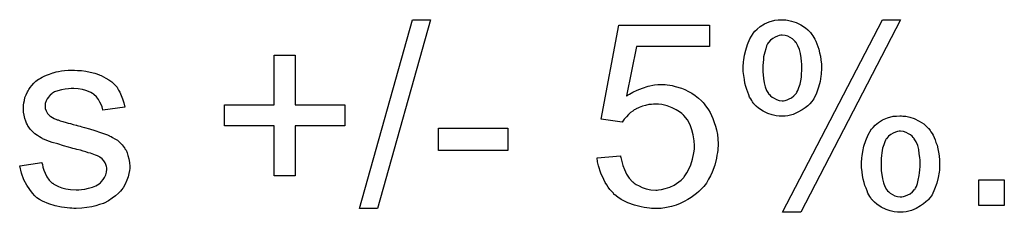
# Model space of a CAD drawing. Extents: x -1.5 to 9, y -3 to 5.
# Tile 294 of 368: x 7.585 to 8.0167, y 0.0334 to 0.1179. Entities that reach past the tile are written whole.
import ezdxf

# ---------------------------------------------------------------- set-up
doc = ezdxf.new("R2010")
doc.units = 0
doc.layers.add('qfn16-30-34-a_mechanical_19', color=1, linetype='CONTINUOUS')

msp = doc.modelspace()

# ---------------------------------------------------------------- linework, layer by layer
at = {"layer": 'qfn16-30-34-a_mechanical_19', "color": 1}
for points in [[(7.741904, 0.035031), (7.734036, 0.035031), (7.757292, 0.117873), (7.76516, 0.117873), (7.741904, 0.035031)], [(7.920313, 0.117757), (7.920892, 0.117757), (7.921702, 0.117641), (7.923437, 0.117178), (7.925404, 0.1166), (7.927487, 0.115559), (7.929569, 0.114286), (7.930611, 0.11336), (7.931536, 0.112435), (7.931652, 0.112319), (7.931768, 0.112203), (7.931999, 0.111856), (7.932346, 0.111393), (7.932693, 0.110815), (7.933156, 0.110121), (7.933619, 0.109311), (7.934082, 0.108385), (7.934544, 0.107344), (7.934891, 0.106187), (7.935354, 0.104914), (7.935701, 0.10341), (7.936048, 0.101906), (7.93628, 0.100286), (7.936511, 0.098435), (7.936511, 0.096584), (7.936511, 0.096468), (7.936511, 0.096121), (7.936511, 0.095658), (7.936396, 0.094964), (7.936396, 0.094038), (7.93628, 0.093113), (7.935933, 0.090799), (7.935239, 0.088253), (7.934313, 0.085708), (7.933156, 0.083163), (7.932346, 0.082006), (7.931421, 0.080964), (7.931189, 0.080733), (7.930495, 0.080154), (7.929454, 0.079229), (7.928065, 0.078303), (7.926214, 0.077262), (7.924131, 0.076336), (7.921817, 0.075758), (7.920545, 0.075642), (7.919156, 0.075526), (7.918462, 0.075526), (7.917999, 0.075642), (7.916611, 0.075758), (7.914875, 0.076221), (7.913024, 0.076799), (7.910942, 0.077725), (7.908975, 0.079113), (7.907933, 0.079923), (7.907008, 0.080849), (7.907008, 0.080964), (7.906776, 0.08108), (7.906545, 0.081427), (7.906314, 0.08189), (7.905967, 0.082468), (7.905504, 0.083163), (7.905041, 0.083972), (7.904694, 0.084898), (7.904231, 0.086055), (7.903768, 0.087212), (7.903421, 0.0886), (7.902958, 0.089989), (7.902727, 0.091609), (7.902495, 0.093344), (7.902264, 0.095195), (7.902264, 0.097162), (7.902264, 0.097278), (7.902264, 0.097509), (7.902264, 0.097972), (7.90238, 0.098666), (7.90238, 0.099361), (7.902495, 0.100286), (7.902843, 0.102253), (7.903305, 0.104567), (7.904115, 0.106997), (7.905157, 0.109542), (7.906545, 0.111856), (7.906545, 0.111972), (7.906776, 0.112088), (7.907355, 0.112782), (7.90828, 0.113707), (7.909669, 0.114864), (7.91152, 0.116021), (7.913603, 0.116947), (7.916148, 0.117641), (7.917537, 0.117757), (7.919041, 0.117873), (7.919735, 0.117873), (7.920313, 0.117757)], [(7.927487, 0.033412), (7.919388, 0.033412), (7.963238, 0.117873), (7.971221, 0.117873), (7.927487, 0.033412)], [(7.887454, 0.106071), (7.855406, 0.106071), (7.851125, 0.084435), (7.85124, 0.084551), (7.851472, 0.084667), (7.851819, 0.084898), (7.852397, 0.085245), (7.853092, 0.085592), (7.853901, 0.086055), (7.855753, 0.086981), (7.858067, 0.087906), (7.860612, 0.088716), (7.863389, 0.089295), (7.864777, 0.089526), (7.867323, 0.089526), (7.868017, 0.08941), (7.868943, 0.089295), (7.869984, 0.089179), (7.871141, 0.088948), (7.872413, 0.0886), (7.87519, 0.087791), (7.876694, 0.087212), (7.878199, 0.086402), (7.879703, 0.085592), (7.881207, 0.084667), (7.882595, 0.08351), (7.883984, 0.082237), (7.884099, 0.082121), (7.884331, 0.08189), (7.884678, 0.081543), (7.885141, 0.080964), (7.885719, 0.080154), (7.886297, 0.079344), (7.886992, 0.078303), (7.887686, 0.077146), (7.888264, 0.075874), (7.888959, 0.074485), (7.889537, 0.072865), (7.890116, 0.071246), (7.890578, 0.06951), (7.890926, 0.067543), (7.891157, 0.065576), (7.891273, 0.063494), (7.891273, 0.063378), (7.891273, 0.063031), (7.891273, 0.062452), (7.891157, 0.061642), (7.891041, 0.060717), (7.890926, 0.059675), (7.890694, 0.058403), (7.890463, 0.05713), (7.889769, 0.054122), (7.888611, 0.050998), (7.887917, 0.049378), (7.886992, 0.047874), (7.886066, 0.046254), (7.884909, 0.04475), (7.884793, 0.044635), (7.884562, 0.044287), (7.884099, 0.043825), (7.883521, 0.043246), (7.882711, 0.042552), (7.881785, 0.041626), (7.880628, 0.040816), (7.879355, 0.039891), (7.877967, 0.038965), (7.876347, 0.038155), (7.874612, 0.037345), (7.872761, 0.036535), (7.870794, 0.035957), (7.868595, 0.035494), (7.866281, 0.035147), (7.863852, 0.035031), (7.86281, 0.035031), (7.862001, 0.035147), (7.861075, 0.035263), (7.860034, 0.035379), (7.858761, 0.035494), (7.857488, 0.035841), (7.854596, 0.036535), (7.851703, 0.037577), (7.850199, 0.038271), (7.848695, 0.039081), (7.847307, 0.040007), (7.845918, 0.041048), (7.845802, 0.041163), (7.845571, 0.041279), (7.84534, 0.041742), (7.844877, 0.042205), (7.844298, 0.042783), (7.84372, 0.043477), (7.843026, 0.044403), (7.842447, 0.045444), (7.841753, 0.046486), (7.841059, 0.047758), (7.839786, 0.050535), (7.838745, 0.053775), (7.838398, 0.05551), (7.838166, 0.057361), (7.848464, 0.058171), (7.848464, 0.058056), (7.848464, 0.057824), (7.848579, 0.057477), (7.848695, 0.056899), (7.849042, 0.055626), (7.849505, 0.053891), (7.850199, 0.052155), (7.851125, 0.050188), (7.852282, 0.048453), (7.85367, 0.046833), (7.853901, 0.046717), (7.854364, 0.046254), (7.85529, 0.045676), (7.856563, 0.044982), (7.857951, 0.044287), (7.859686, 0.043709), (7.861653, 0.043246), (7.863852, 0.04313), (7.864546, 0.04313), (7.865009, 0.043246), (7.866397, 0.043362), (7.868017, 0.043825), (7.869984, 0.044403), (7.871951, 0.045329), (7.874033, 0.046717), (7.874959, 0.047527), (7.875885, 0.048453), (7.876, 0.048568), (7.876116, 0.048684), (7.876347, 0.049031), (7.876694, 0.049378), (7.877504, 0.050651), (7.87843, 0.052271), (7.87924, 0.054238), (7.88005, 0.056667), (7.880628, 0.05956), (7.88086, 0.061064), (7.88086, 0.062684), (7.88086, 0.062799), (7.88086, 0.063031), (7.88086, 0.063494), (7.880744, 0.064072), (7.880744, 0.064766), (7.880628, 0.065576), (7.880281, 0.067427), (7.879703, 0.069626), (7.878893, 0.071824), (7.877736, 0.073907), (7.876116, 0.075874), (7.876116, 0.075989), (7.875885, 0.076105), (7.875306, 0.076683), (7.874265, 0.077493), (7.872876, 0.078419), (7.871025, 0.079229), (7.868943, 0.080039), (7.866513, 0.080617), (7.865124, 0.080849), (7.862926, 0.080849), (7.862001, 0.080733), (7.860843, 0.080617), (7.859455, 0.08027), (7.858067, 0.079923), (7.856563, 0.079344), (7.855059, 0.07865), (7.854943, 0.078535), (7.85448, 0.078303), (7.853786, 0.077725), (7.85286, 0.077146), (7.851935, 0.076336), (7.851009, 0.075295), (7.849968, 0.074254), (7.849158, 0.072981), (7.839902, 0.074254), (7.847654, 0.115443), (7.887454, 0.115443), (7.887454, 0.106071)], [(7.919272, 0.111046), (7.918694, 0.111046), (7.917999, 0.110931), (7.917189, 0.110699), (7.916264, 0.110236), (7.915222, 0.109658), (7.914181, 0.108848), (7.913256, 0.107807), (7.91314, 0.107691), (7.912908, 0.107228), (7.912446, 0.106418), (7.912099, 0.105146), (7.911636, 0.103641), (7.911173, 0.101559), (7.911057, 0.100402), (7.910942, 0.099129), (7.910826, 0.097741), (7.910826, 0.096237), (7.910826, 0.096121), (7.910826, 0.09589), (7.910826, 0.095543), (7.910826, 0.094964), (7.910942, 0.093691), (7.911173, 0.092072), (7.911404, 0.09022), (7.911867, 0.088485), (7.912446, 0.086865), (7.913256, 0.085477), (7.913371, 0.085361), (7.913718, 0.085014), (7.914181, 0.084435), (7.914875, 0.083972), (7.915801, 0.083394), (7.916842, 0.082816), (7.917999, 0.082468), (7.919272, 0.082353), (7.91985, 0.082353), (7.920545, 0.082468), (7.92147, 0.0827), (7.922396, 0.083163), (7.923437, 0.083625), (7.924479, 0.084435), (7.925404, 0.085477), (7.92552, 0.085592), (7.925751, 0.086055), (7.926214, 0.086865), (7.926677, 0.088138), (7.92714, 0.089642), (7.927602, 0.091724), (7.927718, 0.092881), (7.927834, 0.094154), (7.927949, 0.095543), (7.927949, 0.097047), (7.927949, 0.097162), (7.927949, 0.097394), (7.927949, 0.097741), (7.927949, 0.098319), (7.927834, 0.099592), (7.927602, 0.101212), (7.927371, 0.103063), (7.926908, 0.104799), (7.926214, 0.106418), (7.925404, 0.107807), (7.925288, 0.107922), (7.924941, 0.108269), (7.924479, 0.108848), (7.923784, 0.109427), (7.922859, 0.110005), (7.921817, 0.110584), (7.920545, 0.110931), (7.919272, 0.111046)], [(7.705806, 0.080501), (7.727557, 0.080501), (7.727557, 0.071361), (7.705806, 0.071361), (7.705806, 0.049378), (7.69655, 0.049378), (7.69655, 0.071361), (7.674798, 0.071361), (7.674798, 0.080501), (7.69655, 0.080501), (7.69655, 0.102253), (7.705806, 0.102253), (7.705806, 0.080501)], [(7.610353, 0.095658), (7.612088, 0.095543), (7.61394, 0.095311), (7.615907, 0.094848), (7.617989, 0.094385), (7.619956, 0.093691), (7.620072, 0.093691), (7.620188, 0.093576), (7.620766, 0.093344), (7.621692, 0.092881), (7.622849, 0.092303), (7.624121, 0.091493), (7.625394, 0.090567), (7.626551, 0.089526), (7.627592, 0.088369), (7.627708, 0.088253), (7.627939, 0.087791), (7.628402, 0.086981), (7.628981, 0.086055), (7.629559, 0.084667), (7.630138, 0.083163), (7.6306, 0.081427), (7.631063, 0.07946), (7.62146, 0.078188), (7.62146, 0.078419), (7.621345, 0.078882), (7.621113, 0.079692), (7.620766, 0.080733), (7.620188, 0.081774), (7.619493, 0.082931), (7.618683, 0.084088), (7.617526, 0.085129), (7.617411, 0.085245), (7.616948, 0.085477), (7.616254, 0.085939), (7.615212, 0.086402), (7.614055, 0.086865), (7.612551, 0.087328), (7.6107, 0.087559), (7.608733, 0.087675), (7.607576, 0.087675), (7.606419, 0.087559), (7.604915, 0.087444), (7.603411, 0.087096), (7.601791, 0.086749), (7.600287, 0.086171), (7.599014, 0.085361), (7.598899, 0.085245), (7.598552, 0.085014), (7.598089, 0.084551), (7.597626, 0.083857), (7.597047, 0.083163), (7.596585, 0.082237), (7.596238, 0.081196), (7.596122, 0.080154), (7.596122, 0.080039), (7.596122, 0.079807), (7.596238, 0.07946), (7.596238, 0.078997), (7.596585, 0.07784), (7.597279, 0.076683), (7.597395, 0.076568), (7.59751, 0.076452), (7.597742, 0.076105), (7.598204, 0.075758), (7.598667, 0.075411), (7.599361, 0.074948), (7.600171, 0.074601), (7.601097, 0.074138), (7.601213, 0.074138), (7.601444, 0.074022), (7.601907, 0.073907), (7.602717, 0.073559), (7.603874, 0.073212), (7.605378, 0.072865), (7.606303, 0.072518), (7.607345, 0.072287), (7.608502, 0.07194), (7.609775, 0.071593), (7.60989, 0.071593), (7.610237, 0.071477), (7.610816, 0.071361), (7.61151, 0.07113), (7.61232, 0.070898), (7.613361, 0.070667), (7.61556, 0.069973), (7.617989, 0.069279), (7.620419, 0.068469), (7.622617, 0.067659), (7.623543, 0.067312), (7.624353, 0.066965), (7.624584, 0.066849), (7.625047, 0.066618), (7.625741, 0.06627), (7.626782, 0.065692), (7.627824, 0.064998), (7.628865, 0.064072), (7.629906, 0.063031), (7.630832, 0.061874), (7.630948, 0.061758), (7.631179, 0.061295), (7.631642, 0.060601), (7.632105, 0.05956), (7.632452, 0.058287), (7.632914, 0.056899), (7.633146, 0.055279), (7.633262, 0.053428), (7.633262, 0.053196), (7.633262, 0.052618), (7.633146, 0.051692), (7.632914, 0.050419), (7.632567, 0.049031), (7.631989, 0.047527), (7.631295, 0.045791), (7.630369, 0.044172), (7.630253, 0.04394), (7.629791, 0.043477), (7.629212, 0.042668), (7.628287, 0.041742), (7.627014, 0.040701), (7.625625, 0.039544), (7.624006, 0.038502), (7.622039, 0.037461), (7.621923, 0.037461), (7.621807, 0.037345), (7.621113, 0.037114), (7.619956, 0.036767), (7.618452, 0.036304), (7.616601, 0.035841), (7.614518, 0.035494), (7.61232, 0.035263), (7.609775, 0.035147), (7.608733, 0.035147), (7.607923, 0.035263), (7.606998, 0.035263), (7.605841, 0.035379), (7.604684, 0.035494), (7.603411, 0.035726), (7.600634, 0.036304), (7.597742, 0.037114), (7.594965, 0.038271), (7.593692, 0.038965), (7.592535, 0.039775), (7.592419, 0.039891), (7.592304, 0.040007), (7.59161, 0.040701), (7.590568, 0.041742), (7.589411, 0.043362), (7.588139, 0.045329), (7.586866, 0.047643), (7.585825, 0.050535), (7.585015, 0.053775), (7.594734, 0.055279), (7.594734, 0.055163), (7.594734, 0.055047), (7.594965, 0.054353), (7.595196, 0.053196), (7.595659, 0.051924), (7.596238, 0.050535), (7.596932, 0.049031), (7.597973, 0.047527), (7.599246, 0.046254), (7.599477, 0.046139), (7.59994, 0.045791), (7.600866, 0.045329), (7.602023, 0.04475), (7.603527, 0.044172), (7.605262, 0.043709), (7.607345, 0.043362), (7.609775, 0.043246), (7.610931, 0.043246), (7.612088, 0.043362), (7.613593, 0.043593), (7.615212, 0.04394), (7.616948, 0.044403), (7.618452, 0.044982), (7.61984, 0.045907), (7.619956, 0.046023), (7.620419, 0.04637), (7.620882, 0.046949), (7.621576, 0.047758), (7.622154, 0.048684), (7.622733, 0.049841), (7.62308, 0.050998), (7.623196, 0.052386), (7.623196, 0.052502), (7.623196, 0.052965), (7.62308, 0.053543), (7.622849, 0.054353), (7.622502, 0.055163), (7.621923, 0.055973), (7.621229, 0.056899), (7.620188, 0.057593), (7.620072, 0.057709), (7.619725, 0.057824), (7.619146, 0.058171), (7.618221, 0.058519), (7.616832, 0.058981), (7.616022, 0.059328), (7.615097, 0.05956), (7.614055, 0.059907), (7.612898, 0.060254), (7.611626, 0.060601), (7.610122, 0.060948), (7.610006, 0.060948), (7.609659, 0.061064), (7.60908, 0.06118), (7.608386, 0.061411), (7.607461, 0.061642), (7.606419, 0.061989), (7.604221, 0.062568), (7.601676, 0.063378), (7.599246, 0.064072), (7.596932, 0.064882), (7.595891, 0.065345), (7.595081, 0.065692), (7.594849, 0.065808), (7.594386, 0.066039), (7.593692, 0.066502), (7.592767, 0.06708), (7.591725, 0.06789), (7.590684, 0.068816), (7.589643, 0.069857), (7.588717, 0.07113), (7.588601, 0.071246), (7.58837, 0.071708), (7.588023, 0.072518), (7.587676, 0.073444), (7.587329, 0.074601), (7.586982, 0.075989), (7.58675, 0.077378), (7.586635, 0.078997), (7.586635, 0.079229), (7.586635, 0.079692), (7.58675, 0.080386), (7.586866, 0.081427), (7.587097, 0.082468), (7.587329, 0.083741), (7.587792, 0.084898), (7.58837, 0.086171), (7.588486, 0.086287), (7.588717, 0.086749), (7.589064, 0.087328), (7.589643, 0.088138), (7.590337, 0.088948), (7.591147, 0.089989), (7.592072, 0.090915), (7.593229, 0.091724), (7.593345, 0.09184), (7.593692, 0.091956), (7.594155, 0.092303), (7.594849, 0.09265), (7.595775, 0.093113), (7.596816, 0.093576), (7.598089, 0.094038), (7.599477, 0.094501), (7.599709, 0.094617), (7.600171, 0.094733), (7.600981, 0.094964), (7.602023, 0.095195), (7.603295, 0.095427), (7.604684, 0.095543), (7.606303, 0.095774), (7.60908, 0.095774), (7.610353, 0.095658)], [(7.972147, 0.075642), (7.972725, 0.075642), (7.973535, 0.075526), (7.975271, 0.075064), (7.977238, 0.074485), (7.97932, 0.073444), (7.981403, 0.072171), (7.982444, 0.071246), (7.98337, 0.07032), (7.983485, 0.070204), (7.983601, 0.070089), (7.983833, 0.069742), (7.98418, 0.069279), (7.984527, 0.0687), (7.98499, 0.068006), (7.985452, 0.067196), (7.985915, 0.06627), (7.986378, 0.065229), (7.986725, 0.064072), (7.987188, 0.0628), (7.987535, 0.061295), (7.987882, 0.059791), (7.988114, 0.058172), (7.988345, 0.05632), (7.988345, 0.054469), (7.988345, 0.054353), (7.988345, 0.054006), (7.988345, 0.053544), (7.988229, 0.052849), (7.988229, 0.051924), (7.988114, 0.050998), (7.987766, 0.048684), (7.987072, 0.046139), (7.986147, 0.043593), (7.98499, 0.041048), (7.98418, 0.039891), (7.983254, 0.03885), (7.983023, 0.038618), (7.982328, 0.03804), (7.981287, 0.037114), (7.979899, 0.036188), (7.978048, 0.035147), (7.975965, 0.034222), (7.973651, 0.033643), (7.972378, 0.033527), (7.97099, 0.033412), (7.970296, 0.033412), (7.969833, 0.033527), (7.968444, 0.033643), (7.966709, 0.034106), (7.964858, 0.034684), (7.962775, 0.03561), (7.960808, 0.036998), (7.959767, 0.037808), (7.958841, 0.038734), (7.958841, 0.03885), (7.95861, 0.038965), (7.958379, 0.039312), (7.958147, 0.039775), (7.9578, 0.040354), (7.957337, 0.041048), (7.956874, 0.041858), (7.956527, 0.042783), (7.956065, 0.04394), (7.955602, 0.045097), (7.955255, 0.046486), (7.954792, 0.047874), (7.95456, 0.049494), (7.954329, 0.05123), (7.954098, 0.053081), (7.954098, 0.055048), (7.954098, 0.055163), (7.954098, 0.055395), (7.954098, 0.055858), (7.954213, 0.056552), (7.954213, 0.057246), (7.954329, 0.058172), (7.954676, 0.060138), (7.955139, 0.062452), (7.955949, 0.064882), (7.95699, 0.067427), (7.958379, 0.069742), (7.958379, 0.069857), (7.95861, 0.069973), (7.959189, 0.070667), (7.960114, 0.071593), (7.961502, 0.07275), (7.963354, 0.073907), (7.965436, 0.074832), (7.967982, 0.075526), (7.96937, 0.075642), (7.970874, 0.075758), (7.971568, 0.075758), (7.972147, 0.075642)], [(7.79906, 0.060485), (7.768631, 0.060485), (7.768631, 0.07032), (7.79906, 0.07032), (7.79906, 0.060485)], [(7.971221, 0.068932), (7.970643, 0.068932), (7.969833, 0.068816), (7.969023, 0.068585), (7.967982, 0.068122), (7.96694, 0.067543), (7.965899, 0.066733), (7.964974, 0.065692), (7.964858, 0.065576), (7.964626, 0.065114), (7.964279, 0.064304), (7.963816, 0.063031), (7.963354, 0.061527), (7.963007, 0.059444), (7.962891, 0.058287), (7.962775, 0.057014), (7.962659, 0.055626), (7.962659, 0.054122), (7.962659, 0.054006), (7.962659, 0.053775), (7.962659, 0.053428), (7.962659, 0.052849), (7.962775, 0.051577), (7.963007, 0.049957), (7.963238, 0.048106), (7.963701, 0.04637), (7.964279, 0.04475), (7.965089, 0.043362), (7.965205, 0.043246), (7.965552, 0.042899), (7.966015, 0.042321), (7.966709, 0.041858), (7.967635, 0.041279), (7.968676, 0.040701), (7.969833, 0.040354), (7.971106, 0.040238), (7.9718, 0.040238), (7.972494, 0.040354), (7.973304, 0.040585), (7.974345, 0.041048), (7.975386, 0.041511), (7.976428, 0.042321), (7.977353, 0.043362), (7.977469, 0.043478), (7.9777, 0.04394), (7.978163, 0.04475), (7.978626, 0.046023), (7.978973, 0.047527), (7.979436, 0.04961), (7.979552, 0.050767), (7.979667, 0.052039), (7.979783, 0.053428), (7.979783, 0.054932), (7.979783, 0.055048), (7.979783, 0.055279), (7.979783, 0.055626), (7.979783, 0.056205), (7.979667, 0.057477), (7.979436, 0.059097), (7.979205, 0.060948), (7.978742, 0.062684), (7.978048, 0.064304), (7.977238, 0.065692), (7.977122, 0.065808), (7.976775, 0.066155), (7.976312, 0.066733), (7.975618, 0.067312), (7.974692, 0.06789), (7.973651, 0.068469), (7.972494, 0.068816), (7.971221, 0.068932)], [(8.016691, 0.03642), (8.005468, 0.03642), (8.005468, 0.047643), (8.016691, 0.047643), (8.016691, 0.03642)]]:
    msp.add_lwpolyline(points, dxfattribs=at)

doc.saveas('drawing.dxf')
